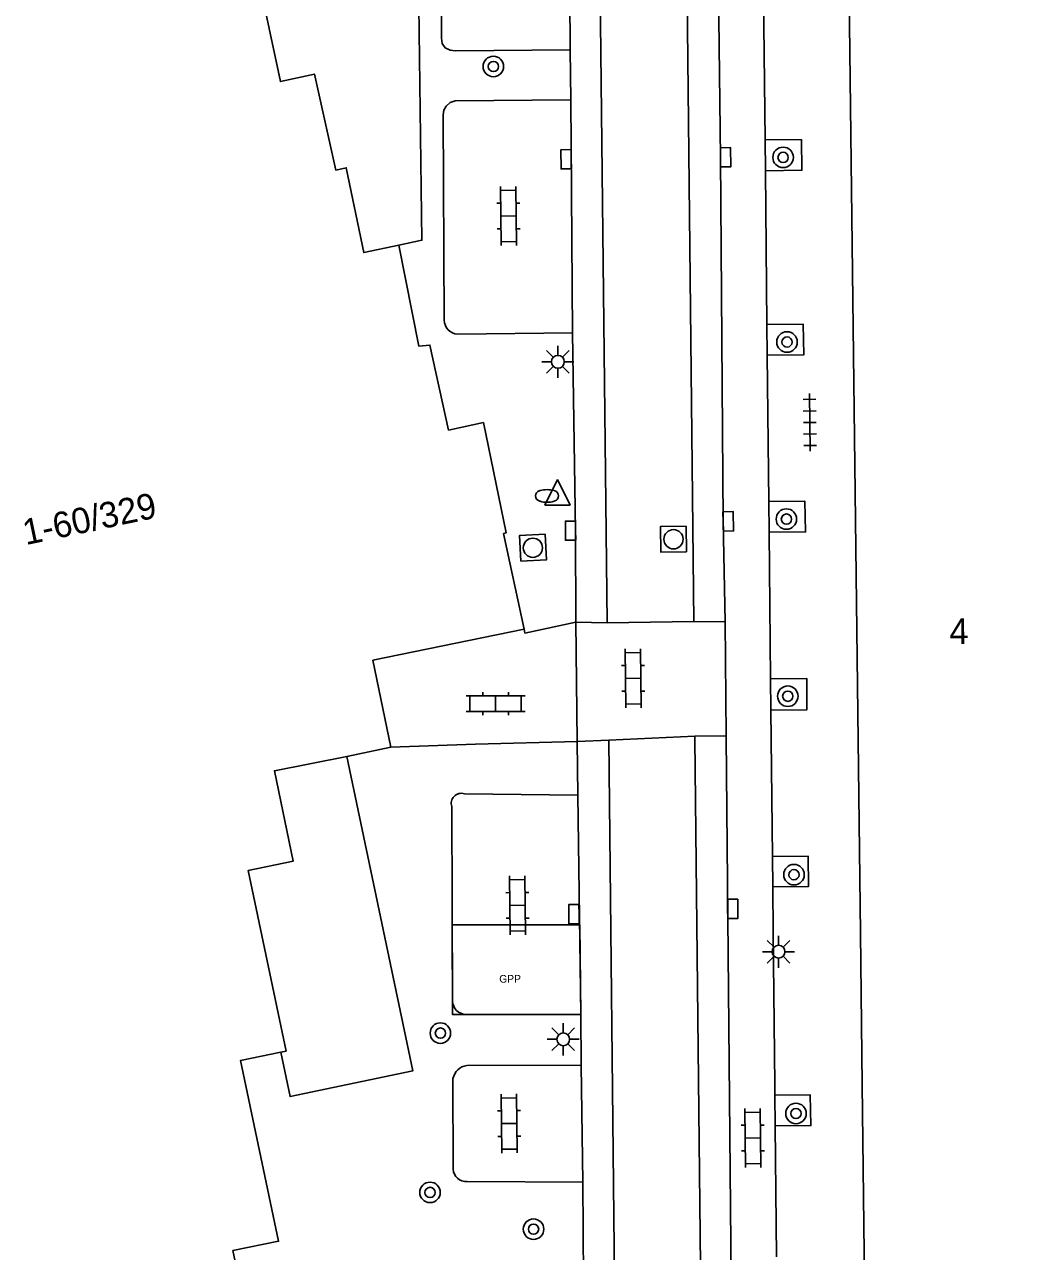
# Model space of a CAD drawing. Extents: x 132998 to 136004, y 396998 to 398512.
# Drawn here: x 133209.48 to 133249.02, y 397603.02 to 397650.87 of the extents above; entities that cross this region are included whole.
import ezdxf

# ---------------------------------------------------------------- set-up
doc = ezdxf.new("R2010")
doc.units = 0
for name, color, linetype in [('bp-grn-parkeervak', 7, 'Continuous'), ('gg-anno-huisnummerreeks BGT', 7, 'Continuous'), ('gg-bbg-hoofdgebouw', 7, 'Continuous'), ('gg-bbg-tussenscheiding', 7, 'Continuous'), ('gg-knt-verharding', 7, 'Continuous'), ('gg-knt-verharding nz', 7, 'Continuous'), ('gt-grn-groengrens', 7, 'Continuous'), ('gt-symb-boom', 7, 'Continuous'), ('gt-symb-brandkraan', 7, 'Continuous'), ('gt-symb-klinker verharding', 7, 'Continuous'), ('gt-symb-kolk', 7, 'Continuous'), ('gt-symb-lichtmast', 7, 'Continuous'), ('gt-symb-rioolschacht', 7, 'Continuous'), ('gt-symb-tegel verharding', 7, 'Continuous'), ('gt-symb-waterafsluiter', 7, 'Continuous'), ('kenmerkpunt gehandicapten parkeerplaats', 7, 'Continuous')]:
    doc.layers.add(name, color=color, linetype=linetype)

# ---------------------------------------------------------------- blocks, each defined once
blk = doc.blocks.new('gt0-RS')
at = {"layer": 'gt-symb-rioolschacht'}
blk.add_lwpolyline([(-0.5, -0.5), (0.5, -0.5), (0.5, 0.5), (-0.5, 0.5)], close=True, dxfattribs=at)
blk.add_circle((0, 0), 0.375, dxfattribs=at)
blk = doc.blocks.new('gt0-WAFSL')
at = {"layer": 'gt-symb-waterafsluiter'}
for p, q in [((-0.5, -0.333), (0, 0.667)), ((0, 0.667), (0.5, -0.333)), ((0.5, -0.333), (-0.5, -0.333))]:
    blk.add_line(p, q, dxfattribs=at)
blk = doc.blocks.new('gt0-BR')
at = {"layer": 'gt-symb-brandkraan'}
for centre, radius, start, end in [((-0.244, 0), 0.206, 107.5669, 252.4331), ((0.599, -2.664), 3, 106.892, 107.5669), ((0, -0.691), 0.938, 73.108, 106.892), ((-0.599, -2.664), 3, 72.4331, 73.108), ((0.244, 0), 0.206, 287.567, 72.4331), ((0.599, 2.664), 3, 252.4331, 253.108), ((0, 0.691), 0.938, 253.108, 286.8921), ((-0.599, 2.664), 3, 286.8921, 287.567)]:
    blk.add_arc(centre, radius, start, end, dxfattribs=at)
blk = doc.blocks.new('gt0-LMAST')
at = {"layer": 'gt-symb-lichtmast'}
for p, q in [((-0.005, 0.246), (-0.005, 0.621)), ((-0.182, 0.173), (-0.447, 0.438)), ((0.172, 0.173), (0.437, 0.438)), ((-0.255, -0.004), (-0.63, -0.004)), ((-0.182, -0.181), (-0.447, -0.446)), ((-0.005, -0.254), (-0.005, -0.629)), ((0.437, -0.446), (0.172, -0.181)), ((0.245, -0.004), (0.62, -0.004))]:
    blk.add_line(p, q, dxfattribs=at)
blk.add_circle((-0.005, -0.004), 0.25, dxfattribs=at)
blk = doc.blocks.new('gt0-KL1')
at = {"layer": 'gt-symb-klinker verharding'}
for p, q in [((-1.15, 0.3), (1.15, 0.3)), ((-1, -0.3), (-1, 0.3)), ((-0.5, 0.3), (-0.5, 0.45)), ((0, -0.3), (0, 0.3)), ((0.5, 0.3), (0.5, 0.45)), ((1, -0.3), (1, 0.3)), ((-1.15, -0.3), (1.15, -0.3)), ((-0.5, -0.45), (-0.5, -0.3)), ((0.5, -0.45), (0.5, -0.3))]:
    blk.add_line(p, q, dxfattribs=at)
blk = doc.blocks.new('gt0-BOOM')
at = {"layer": 'gt-symb-boom'}
for radius in [0.4, 0.2]:
    blk.add_circle((0, 0), radius, dxfattribs=at)
blk = doc.blocks.new('gt0-KOLK')
at = {"layer": 'gt-symb-kolk'}
blk.add_lwpolyline([(0, 0), (0.375, 0), (0.375, 0.4), (-0.375, 0.4), (-0.375, 0), (0, 0)], dxfattribs=at)
blk = doc.blocks.new('gt0-TEG1')
at = {"layer": 'gt-symb-tegel verharding'}
for p, q in [((-1.125, 0), (1.125, 0)), ((-0.9, -0.25), (-0.9, 0.25)), ((-0.45, -0.25), (-0.45, 0.25)), ((0, -0.25), (0, 0.25)), ((0.45, -0.25), (0.45, 0.25)), ((0.9, -0.25), (0.9, 0.25))]:
    blk.add_line(p, q, dxfattribs=at)

msp = doc.modelspace()

# ---------------------------------------------------------------- linework, layer by layer
at = {"layer": 'bp-grn-parkeervak'}
msp.add_lwpolyline([(133231.132, 397615.764), (133226.159, 397615.764), (133226.171, 397612.267), (133231.182, 397612.26), (133231.132, 397615.764)], dxfattribs=at)
at = {"layer": 'gg-bbg-hoofdgebouw'}
for p, q in [((133241.534, 397661.026), (133242.078, 397615.437)), ((133228.165, 397631.03), (133228.962, 397627.297)), ((133223.763, 397622.696), (133222.047, 397622.333)), ((133242.078, 397615.437), (133242.149, 397609.526))]:
    msp.add_line(p, q, dxfattribs=at)
for points in [[(133219.181, 397674.1), (133220.07, 397669.81), (133218.73, 397669.53), (133219.4, 397666.2), (133218.99, 397666.11), (133219.81, 397662.38), (133218.44, 397662.11), (133219.14, 397658.8), (133218.73, 397658.71), (133219.55, 397654.98), (133218.18, 397654.69), (133219.46, 397648.65), (133220.79, 397648.94), (133221.62, 397645.2), (133222.03, 397645.29), (133222.71, 397641.98), (133224.08, 397642.27)], [(133224.08, 397642.27), (133224.86, 397638.33), (133225.29, 397638.37), (133226.02, 397635.06), (133227.38, 397635.35), (133228.26, 397631.05), (133228.165, 397631.03)], [(133228.962, 397627.297), (133223.071, 397626.079), (133223.763, 397622.696)], [(133222.047, 397622.333), (133224.626, 397610.071), (133219.838, 397609.064), (133219.474, 397610.797)], [(133219.474, 397610.797), (133217.9, 397610.47), (133219.39, 397603.42), (133217.61, 397603.06), (133219.04, 397596.33), (133221.71, 397596.89), (133222.615, 397592.586)], [(133242.149, 397609.526), (133242.37, 397590.99), (133249.646, 397586.862)]]:
    msp.add_lwpolyline(points, dxfattribs=at)
at = {"layer": 'gg-bbg-tussenscheiding'}
msp.add_lwpolyline([(133219.474, 397610.797), (133219.68, 397610.84), (133218.2, 397617.88), (133219.96, 397618.25), (133219.23, 397621.77), (133222.047, 397622.333)], dxfattribs=at)
at = {"layer": 'gg-knt-verharding'}
for p, q in [((133235.021, 397680.35), (133235.577, 397627.587)), ((133230.697, 397656.751), (133230.766, 397649.889)), ((133238.3, 397652.404), (133238.362, 397646.374)), ((133230.766, 397649.889), (133230.788, 397647.936)), ((133230.788, 397647.936), (133230.856, 397638.856)), ((133238.362, 397646.374), (133238.374, 397645.175)), ((133238.374, 397645.175), (133238.435, 397639.174)), ((133226.369, 397638.8), (133230.856, 397638.856)), ((133238.435, 397639.174), (133238.447, 397637.982)), ((133238.447, 397637.982), (133238.505, 397632.267)), ((133238.505, 397632.267), (133238.518, 397631.07)), ((133238.518, 397631.07), (133238.576, 397625.354)), ((133228.996, 397627.139), (133228.962, 397627.297)), ((133230.985, 397627.561), (133228.996, 397627.139)), ((133231.032, 397622.913), (133230.985, 397627.561)), ((133230.985, 397627.561), (133232.198, 397627.539)), ((133235.577, 397627.587), (133232.198, 397627.539)), ((133235.577, 397627.587), (133236.806, 397627.584)), ((133238.576, 397625.354), (133238.589, 397624.139)), ((133238.647, 397618.426), (133238.589, 397624.139)), ((133231.032, 397622.913), (133227.067, 397622.803)), ((133231.032, 397622.913), (133232.271, 397622.97)), ((133231.06, 397620.819), (133231.032, 397622.913)), ((133232.271, 397622.97), (133235.622, 397623.12)), ((133232.271, 397622.97), (133232.922, 397561.877)), ((133235.622, 397623.12), (133236.844, 397623.137)), ((133235.622, 397623.12), (133235.623, 397623.02)), ((133236.844, 397623.137), (133236.84, 397623.075)), ((133236.84, 397623.075), (133237.175, 397588.148)), ((133227.067, 397622.803), (133223.763, 397622.696)), ((133226.637, 397620.877), (133231.06, 397620.819)), ((133231.06, 397620.819), (133231.182, 397612.26)), ((133226.169, 397612.783), (133226.143, 397620.371)), ((133238.647, 397618.426), (133238.659, 397617.243)), ((133238.659, 397617.243), (133238.677, 397615.47)), ((133238.677, 397615.47), (133238.737, 397609.537)), ((133231.182, 397612.26), (133226.694, 397612.269)), ((133231.186, 397610.284), (133231.182, 397612.26)), ((133226.726, 397610.277), (133231.186, 397610.284)), ((133231.186, 397610.284), (133231.259, 397605.728)), ((133226.192, 397606.229), (133226.191, 397609.767)), ((133238.737, 397609.537), (133238.741, 397609.116)), ((133238.741, 397609.116), (133238.754, 397607.918)), ((133238.754, 397607.918), (133238.805, 397602.819)), ((133231.259, 397605.728), (133226.742, 397605.749)), ((133231.259, 397605.728), (133231.283, 397601.765))]:
    msp.add_line(p, q, dxfattribs=at)
for points in [[(133236.806, 397627.584), (133236.728, 397631.493), (133236.621, 397645.694), (133236.205, 397680.371)], [(133232.198, 397627.539), (133231.642, 397677.895), (133233.277, 397679.654), (133233.229, 397680.316)], [(133230.766, 397649.889), (133226.294, 397649.854), (133226.081, 397649.869), (133225.888, 397649.962), (133225.77, 397650.138), (133225.747, 397650.349), (133225.726, 397656.124)], [(133230.788, 397647.936), (133226.275, 397647.899), (133226.075, 397647.834), (133225.921, 397647.691), (133225.833, 397647.53), (133225.812, 397647.348), (133225.85, 397639.346)], [(133238.362, 397646.374), (133239.776, 397646.388), (133239.8, 397645.19), (133238.374, 397645.175)], [(133238.435, 397639.174), (133239.849, 397639.188), (133239.878, 397637.997), (133238.447, 397637.982)], [(133230.985, 397627.561), (133230.975, 397631.135), (133230.856, 397638.856)], [(133238.505, 397632.267), (133239.918, 397632.281), (133239.94, 397631.085), (133238.518, 397631.07)], [(133238.576, 397625.354), (133239.994, 397625.369), (133239.996, 397624.153), (133238.589, 397624.139)], [(133235.623, 397623.02), (133236.23, 397566.182), (133236.242, 397562.341)], [(133238.647, 397618.426), (133240.041, 397618.44), (133240.061, 397617.257), (133238.659, 397617.243)], [(133238.741, 397609.116), (133240.123, 397609.13), (133240.149, 397607.932), (133238.754, 397607.918)]]:
    msp.add_lwpolyline(points, dxfattribs=at)
for centre, radius, start, end in [((133226.409, 397639.357), 0.559, 181.1592, 265.9363), ((133226.525, 397620.492), 0.401, 73.7592, 197.6159), ((133226.713, 397612.813), 0.545, 183.206, 268.0072), ((133226.818, 397609.645), 0.639, 98.2818, 168.9773), ((133226.722, 397606.282), 0.533, 185.6675, 272.1084)]:
    msp.add_arc(centre, radius, start, end, dxfattribs=at)
at = {"layer": 'gg-knt-verharding nz'}
msp.add_line((133236.806, 397627.584), (133236.844, 397623.137), dxfattribs=at)
at = {"layer": 'gt-grn-groengrens'}
msp.add_lwpolyline([(133224.577, 397673.91), (133224.978, 397642.46), (133224.08, 397642.27)], dxfattribs=at)

# ---------------------------------------------------------------- block references
at = {"layer": 'gt-symb-boom'}
for p in [(133227.766, 397649.239), (133239.065, 397645.693), (133239.217, 397638.492), (133239.193, 397631.587), (133239.247, 397624.677), (133239.488, 397617.717), (133225.7, 397611.539), (133239.567, 397608.404), (133229.333, 397603.892)]:
    msp.add_blockref('gt0-BOOM', p, dxfattribs=at)
at = {"layer": 'gt-symb-boom', "rotation": -89.82811317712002}
msp.add_blockref('gt0-BOOM', (133225.295, 397605.326), dxfattribs=at)
at = {"layer": 'gt-symb-brandkraan'}
msp.add_blockref('gt0-BR', (133229.858, 397632.489), dxfattribs=at)
at = {"layer": 'gt-symb-klinker verharding'}
for p, rotation in [((133228.355, 397643.407), 90.51564809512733), ((133233.215, 397625.375), 90.68751635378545), ((133228.708, 397616.521), 90.63022815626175), ((133228.379, 397608.011), 90.63022815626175), ((133237.884, 397607.448), 90.63022815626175)]:
    msp.add_blockref('gt0-KL1', p, dxfattribs=dict(at, rotation=rotation))
msp.add_blockref('gt0-KL1', (133227.852, 397624.388), dxfattribs=at)
at = {"layer": 'gt-symb-kolk'}
for p, rotation in [((133230.805, 397645.621), 90.40106390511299), ((133236.621, 397645.694), -89.54164354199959), ((133236.728, 397631.493), -88.85423716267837), ((133230.975, 397631.135), 90.17188682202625), ((133236.901, 397616.382), -89.42706130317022), ((133231.106, 397616.179), 90.57293869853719)]:
    msp.add_blockref('gt0-KOLK', p, dxfattribs=dict(at, rotation=rotation))
at = {"layer": 'gt-symb-lichtmast'}
for p in [(133230.286, 397637.724), (133238.892, 397614.717), (133230.496, 397611.301)]:
    msp.add_blockref('gt0-LMAST', p, dxfattribs=at)
at = {"layer": 'gt-symb-rioolschacht'}
for p, rotation in [((133234.79, 397630.8), 90.91665425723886), ((133229.307, 397630.467), 3.0368689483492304)]:
    msp.add_blockref('gt0-RS', p, dxfattribs=dict(at, rotation=rotation))
at = {"layer": 'gt-symb-tegel verharding', "rotation": 90.68751635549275}
msp.add_blockref('gt0-TEG1', (133240.108, 397635.354), dxfattribs=at)
at = {"layer": 'gt-symb-waterafsluiter'}
msp.add_blockref('gt0-WAFSL', (133230.267, 397632.462), dxfattribs=at)

# ---------------------------------------------------------------- texts
at = {"layer": 'gg-anno-huisnummerreeks BGT'}
for s, rotation, p in [('1-60/329', 11.9, (133209.53, 397630.568)), ('4', 0.7, (133245.556, 397626.71))]:
    msp.add_text(s, height=1, rotation=rotation, dxfattribs=at).set_placement(p)
at = {"layer": 'kenmerkpunt gehandicapten parkeerplaats'}
msp.add_text('GPP', height=0.3, dxfattribs=at).set_placement((133227.995, 397613.506))

doc.saveas('drawing.dxf')
